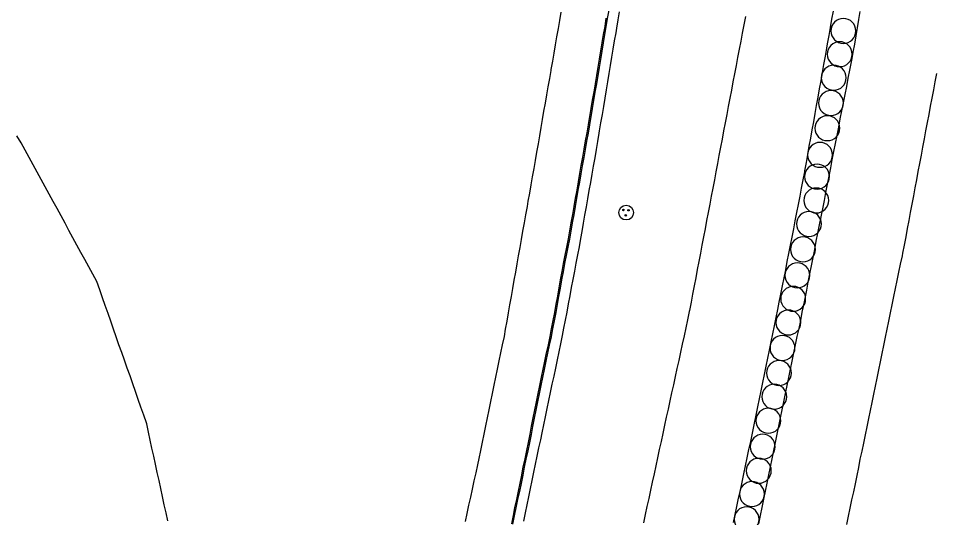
# Model space of a CAD drawing. Extents: x 1901471 to 1963503, y 756461 to 799997.
# Drawn here: x 1929750.9 to 1929861.3, y 773551.6 to 773611.8 of the extents above; entities that cross this region are included whole.
import ezdxf

# ---------------------------------------------------------------- set-up
doc = ezdxf.new("R2010")
doc.units = 0
for name, color, linetype in [('Default', 7, 'Continuous'), ('RD_EX_Conc', 7, 'Continuous'), ('RD_EX_DR_Inlet', 7, 'Continuous'), ('RD_EX_H2O', 7, 'Continuous'), ('RD_EX_Misc', 7, 'Continuous'), ('RD_EX_Road', 7, 'Continuous')]:
    doc.layers.add(name, color=color, linetype=linetype)

# ---------------------------------------------------------------- blocks, each defined once
blk = doc.blocks.new('POST')
at = {"layer": 'Default'}
for start, end in [(90, 270), (270, 90)]:
    blk.add_arc((0, 0), 0.127, start, end, dxfattribs=at)
blk = doc.blocks.new('MH')
at = {"layer": 'RD_EX_DR_Inlet'}
for centre, radius in [((0, 0), 1.75), ((-0.66, 0.63), 0.175), ((0.56, 0.56), 0.175), ((-0.09, -0.66), 0.175)]:
    blk.add_circle(centre, radius, dxfattribs=at)

msp = doc.modelspace()

# ---------------------------------------------------------------- linework, layer by layer
at = {"layer": 'RD_EX_Conc'}
for points in [[(1929816.19, 773612.49), (1929816.02, 773611.5), (1929816.02, 773611.5), (1929815.85, 773610.52), (1929815.68, 773609.53), (1929815.51, 773608.55), (1929815.34, 773607.56), (1929815.17, 773606.58), (1929815, 773605.59), (1929814.99, 773605.49), (1929814.81, 773604.51), (1929814.64, 773603.52), (1929814.47, 773602.54), (1929814.3, 773601.55), (1929814.12, 773600.57), (1929813.95, 773599.58), (1929813.78, 773598.6), (1929813.61, 773597.61), (1929813.44, 773596.63), (1929813.26, 773595.64), (1929813.09, 773594.66), (1929812.92, 773593.67), (1929812.75, 773592.69), (1929812.57, 773591.7), (1929812.4, 773590.72), (1929812.23, 773589.73), (1929812.12, 773589.09), (1929811.94, 773588.1), (1929811.77, 773587.12), (1929811.59, 773586.13), (1929811.42, 773585.15), (1929811.25, 773584.16), (1929811.07, 773583.18), (1929810.9, 773582.2), (1929810.72, 773581.21), (1929810.55, 773580.23), (1929810.37, 773579.24), (1929810.2, 773578.26), (1929810.02, 773577.27), (1929809.85, 773576.29), (1929809.68, 773575.31), (1929809.5, 773574.32), (1929809.35, 773573.45), (1929809.14, 773572.47), (1929808.94, 773571.5), (1929808.74, 773570.52), (1929808.54, 773569.54), (1929808.33, 773568.56), (1929808.13, 773567.58), (1929807.93, 773566.6), (1929807.72, 773565.62), (1929807.52, 773564.64), (1929807.32, 773563.66), (1929807.11, 773562.69), (1929806.91, 773561.71), (1929806.71, 773560.73), (1929806.51, 773559.75), (1929806.3, 773558.77), (1929806.15, 773558.02), (1929805.94, 773557.05), (1929805.73, 773556.07), (1929805.52, 773555.09), (1929805.3, 773554.11), (1929805.09, 773553.14), (1929804.88, 773552.16), (1929804.67, 773551.18)], [(1929821.62, 773611.76), (1929821.47, 773610.77), (1929821.29, 773609.8), (1929821.12, 773608.81), (1929820.96, 773607.83), (1929820.79, 773606.84), (1929820.63, 773605.86), (1929820.47, 773604.87), (1929820.3, 773603.88), (1929820.14, 773602.9), (1929819.97, 773601.91), (1929819.81, 773600.92), (1929819.64, 773599.94), (1929819.48, 773598.95), (1929819.32, 773597.98), (1929819.13, 773597), (1929818.95, 773596.01), (1929818.78, 773595.03), (1929818.61, 773594.04), (1929818.44, 773593.06), (1929818.27, 773592.07), (1929818.1, 773591.09), (1929817.92, 773590.1), (1929817.75, 773589.12), (1929817.58, 773588.13), (1929817.41, 773587.15), (1929817.23, 773586.16), (1929817.06, 773585.2), (1929816.85, 773584.22), (1929816.67, 773583.24), (1929816.48, 773582.26), (1929816.3, 773581.28), (1929816.11, 773580.29), (1929815.95, 773579.3), (1929815.77, 773578.32), (1929815.6, 773577.34), (1929815.42, 773576.35), (1929815.23, 773575.37), (1929815.04, 773574.39), (1929814.86, 773573.44), (1929814.65, 773572.46), (1929814.44, 773571.48), (1929814.24, 773570.5), (1929814.03, 773569.53), (1929813.83, 773568.55), (1929813.62, 773567.57), (1929813.41, 773566.59), (1929813.21, 773565.61), (1929813.02, 773564.63), (1929813.02, 773564.63), (1929812.82, 773563.65), (1929812.62, 773562.67), (1929812.45, 773561.69), (1929812.25, 773560.7), (1929812.04, 773559.72), (1929811.84, 773558.75), (1929811.63, 773557.77), (1929811.45, 773556.78), (1929811.25, 773555.81), (1929811.04, 773554.83), (1929810.84, 773553.85), (1929810.63, 773552.87), (1929810.43, 773551.89), (1929810.23, 773550.91)], [(1929821.96, 773612.72), (1929821.78, 773611.74), (1929821.62, 773610.75), (1929821.44, 773609.77), (1929821.28, 773608.79), (1929821.11, 773607.8), (1929820.95, 773606.82), (1929820.79, 773605.83), (1929820.62, 773604.84), (1929820.46, 773603.86), (1929820.29, 773602.87), (1929820.13, 773601.88), (1929819.96, 773600.9), (1929819.8, 773599.91), (1929819.64, 773598.93), (1929819.47, 773597.95), (1929819.28, 773596.97), (1929819.11, 773595.98), (1929818.94, 773595), (1929818.77, 773594.01), (1929818.59, 773593.03), (1929818.42, 773592.04), (1929818.25, 773591.06), (1929818.08, 773590.07), (1929817.91, 773589.09), (1929817.74, 773588.1), (1929817.57, 773587.12), (1929817.38, 773586.14), (1929817.21, 773585.17), (1929817.01, 773584.19), (1929816.82, 773583.21), (1929816.64, 773582.23), (1929816.45, 773581.25), (1929816.26, 773580.26), (1929816.11, 773579.28), (1929815.92, 773578.29), (1929815.76, 773577.31), (1929815.57, 773576.33), (1929815.39, 773575.34), (1929815.2, 773574.36), (1929815.01, 773573.41), (1929814.8, 773572.43), (1929814.6, 773571.45), (1929814.39, 773570.47), (1929814.19, 773569.49), (1929813.98, 773568.51), (1929813.77, 773567.54), (1929813.57, 773566.56), (1929813.36, 773565.58), (1929813.17, 773564.6), (1929813.17, 773564.6), (1929812.98, 773563.62), (1929812.77, 773562.64), (1929812.6, 773561.65), (1929812.4, 773560.67), (1929812.2, 773559.69), (1929811.99, 773558.71), (1929811.79, 773557.74), (1929811.6, 773556.75), (1929811.4, 773555.77), (1929811.2, 773554.8), (1929810.99, 773553.82), (1929810.79, 773552.84), (1929810.59, 773551.86), (1929810.38, 773550.88)]]:
    msp.add_lwpolyline(points, dxfattribs=at)
at = {"layer": 'RD_EX_H2O'}
msp.add_lwpolyline([(1929768.88, 773551.26), (1929768.67, 773552.23), (1929768.46, 773553.21), (1929768.25, 773554.18), (1929768.04, 773555.15), (1929767.83, 773556.12), (1929767.62, 773557.09), (1929767.41, 773558.07), (1929767.2, 773559.04), (1929766.98, 773560.01), (1929766.77, 773560.98), (1929766.56, 773561.95), (1929766.35, 773562.93), (1929766.32, 773563.06), (1929765.99, 773564), (1929765.66, 773564.94), (1929765.33, 773565.88), (1929765, 773566.82), (1929764.67, 773567.76), (1929764.34, 773568.71), (1929764, 773569.65), (1929763.67, 773570.59), (1929763.34, 773571.53), (1929763.01, 773572.47), (1929762.68, 773573.41), (1929762.35, 773574.35), (1929762.02, 773575.29), (1929761.69, 773576.23), (1929761.35, 773577.18), (1929761.02, 773578.12), (1929760.69, 773579.06), (1929760.33, 773580.07), (1929759.86, 773580.95), (1929759.38, 773581.83), (1929758.9, 773582.71), (1929758.43, 773583.58), (1929757.95, 773584.46), (1929757.47, 773585.34), (1929756.99, 773586.21), (1929756.52, 773587.09), (1929756.04, 773587.97), (1929755.56, 773588.85), (1929755.09, 773589.72), (1929754.61, 773590.6), (1929754.13, 773591.48), (1929753.66, 773592.36), (1929753.18, 773593.23), (1929752.7, 773594.11), (1929752.21, 773595.01), (1929751.71, 773595.88), (1929751.22, 773596.75), (1929751.22, 773596.75), (1929750.72, 773597.61)], dxfattribs=at)
at = {"layer": 'RD_EX_Road'}
for points in [[(1929811.72, 773551.24), (1929811.92, 773552.22), (1929812.13, 773553.19), (1929812.33, 773554.17), (1929812.53, 773555.15), (1929812.74, 773556.13), (1929812.94, 773557.11), (1929813.14, 773558.09), (1929813.35, 773559.07), (1929813.55, 773560.05), (1929813.76, 773561.02), (1929813.93, 773561.84), (1929814.13, 773562.81), (1929814.34, 773563.79), (1929814.54, 773564.77), (1929814.75, 773565.75), (1929814.96, 773566.73), (1929815.16, 773567.7), (1929815.37, 773568.68), (1929815.57, 773569.66), (1929815.78, 773570.64), (1929815.99, 773571.62), (1929816.19, 773572.59), (1929816.4, 773573.57), (1929816.56, 773574.44), (1929816.75, 773575.42), (1929816.93, 773576.4), (1929817.12, 773577.39), (1929817.3, 773578.37), (1929817.49, 773579.35), (1929817.68, 773580.33), (1929817.86, 773581.32), (1929818.05, 773582.3), (1929818.23, 773583.28), (1929818.42, 773584.26), (1929818.6, 773585.25), (1929818.75, 773586.1), (1929818.92, 773587.08), (1929819.09, 773588.07), (1929819.27, 773589.05), (1929819.44, 773590.04), (1929819.61, 773591.02), (1929819.78, 773592.01), (1929819.95, 773592.99), (1929820.12, 773593.98), (1929820.3, 773594.96), (1929820.47, 773595.95), (1929820.64, 773596.93), (1929820.81, 773597.92), (1929820.86, 773598.2), (1929821.02, 773599.19), (1929821.19, 773600.18), (1929821.35, 773601.16), (1929821.51, 773602.15), (1929821.68, 773603.13), (1929821.84, 773604.12), (1929822.01, 773605.11), (1929822.17, 773606.09), (1929822.34, 773607.08), (1929822.5, 773608.06), (1929822.66, 773609.05), (1929822.83, 773610.03), (1929822.91, 773610.57), (1929823.07, 773611.56), (1929823.23, 773612.55)], [(1929838.4, 773611.96), (1929838.21, 773610.97), (1929838.02, 773609.99), (1929837.84, 773609.01), (1929837.65, 773608.03), (1929837.46, 773607.05), (1929837.28, 773606.06), (1929837.09, 773605.08), (1929836.9, 773604.1), (1929836.72, 773603.12), (1929836.53, 773602.13), (1929836.34, 773601.15), (1929836.16, 773600.17), (1929835.97, 773599.19), (1929835.78, 773598.21), (1929835.6, 773597.22), (1929835.41, 773596.24), (1929835.22, 773595.26), (1929835.04, 773594.28), (1929834.85, 773593.29), (1929834.66, 773592.31), (1929834.48, 773591.33), (1929834.29, 773590.35), (1929834.1, 773589.37), (1929833.91, 773588.38), (1929833.73, 773587.4), (1929833.54, 773586.42), (1929833.35, 773585.44), (1929833.17, 773584.45), (1929832.98, 773583.47), (1929832.79, 773582.49), (1929832.61, 773581.51), (1929832.42, 773580.53), (1929832.23, 773579.54), (1929832.05, 773578.56), (1929831.86, 773577.58), (1929831.67, 773576.6), (1929831.64, 773576.45), (1929831.43, 773575.47), (1929831.22, 773574.49), (1929831.01, 773573.52), (1929830.8, 773572.54), (1929830.58, 773571.56), (1929830.37, 773570.58), (1929830.16, 773569.61), (1929829.95, 773568.63), (1929829.73, 773567.65), (1929829.52, 773566.68), (1929829.31, 773565.7), (1929829.1, 773564.72), (1929828.88, 773563.75), (1929828.67, 773562.77), (1929828.46, 773561.79), (1929828.25, 773560.81), (1929828.03, 773559.84), (1929827.82, 773558.86), (1929827.61, 773557.88), (1929827.4, 773556.91), (1929827.18, 773555.93), (1929826.97, 773554.95), (1929826.76, 773553.97), (1929826.55, 773553), (1929826.33, 773552.02), (1929826.12, 773551.04)], [(1929848.95, 773612.63), (1929848.77, 773611.64), (1929848.6, 773610.66), (1929848.43, 773609.67), (1929848.25, 773608.69), (1929848.16, 773608.17), (1929847.99, 773607.19), (1929847.81, 773606.2), (1929847.63, 773605.22), (1929847.46, 773604.24), (1929847.28, 773603.25), (1929847.11, 773602.27), (1929846.93, 773601.28), (1929846.76, 773600.3), (1929846.58, 773599.31), (1929846.41, 773598.33), (1929846.23, 773597.35), (1929846.05, 773596.36), (1929845.88, 773595.38), (1929845.7, 773594.39), (1929845.53, 773593.41), (1929845.5, 773593.28), (1929845.31, 773592.3), (1929845.12, 773591.32), (1929844.93, 773590.33), (1929844.74, 773589.35), (1929844.55, 773588.37), (1929844.36, 773587.39), (1929844.17, 773586.41), (1929843.97, 773585.43), (1929843.78, 773584.45), (1929843.59, 773583.46), (1929843.4, 773582.48), (1929843.21, 773581.5), (1929843.02, 773580.52), (1929842.83, 773579.54), (1929842.63, 773578.56), (1929842.44, 773577.58), (1929842.28, 773576.72), (1929842.08, 773575.74), (1929841.87, 773574.76), (1929841.67, 773573.78), (1929841.47, 773572.81), (1929841.27, 773571.83), (1929841.07, 773570.85), (1929840.87, 773569.87), (1929840.66, 773568.89), (1929840.46, 773567.91), (1929840.26, 773566.93), (1929840.06, 773565.95), (1929839.86, 773564.97), (1929839.66, 773563.99), (1929839.45, 773563.01), (1929839.25, 773562.03), (1929839.21, 773561.81), (1929839, 773560.83), (1929838.79, 773559.85), (1929838.58, 773558.87), (1929838.37, 773557.9), (1929838.16, 773556.92), (1929837.95, 773555.94), (1929837.75, 773554.96), (1929837.54, 773553.99), (1929837.33, 773553.01), (1929837.12, 773552.03), (1929836.91, 773551.05)], [(1929840, 773550.92), (1929840.2, 773551.9), (1929840.4, 773552.88), (1929840.61, 773553.86), (1929840.81, 773554.84), (1929841.01, 773555.82), (1929841.21, 773556.8), (1929841.41, 773557.77), (1929841.62, 773558.75), (1929841.82, 773559.73), (1929842.02, 773560.71), (1929842.22, 773561.69), (1929842.42, 773562.67), (1929842.62, 773563.65), (1929842.83, 773564.63), (1929843.03, 773565.61), (1929843.23, 773566.59), (1929843.43, 773567.57), (1929843.63, 773568.54), (1929843.84, 773569.52), (1929844.04, 773570.5), (1929844.24, 773571.48), (1929844.44, 773572.46), (1929844.64, 773573.44), (1929844.85, 773574.42), (1929845.05, 773575.4), (1929845.25, 773576.38), (1929845.39, 773577.07), (1929845.59, 773578.05), (1929845.78, 773579.03), (1929845.97, 773580.01), (1929846.16, 773581), (1929846.36, 773581.98), (1929846.55, 773582.96), (1929846.74, 773583.94), (1929846.93, 773584.92), (1929847.13, 773585.9), (1929847.32, 773586.88), (1929847.51, 773587.86), (1929847.7, 773588.84), (1929847.9, 773589.83), (1929848.09, 773590.81), (1929848.28, 773591.79), (1929848.47, 773592.77), (1929848.67, 773593.75), (1929848.86, 773594.73), (1929849.05, 773595.71), (1929849.24, 773596.69), (1929849.44, 773597.67), (1929849.63, 773598.66), (1929849.82, 773599.64), (1929850.01, 773600.62), (1929850.21, 773601.6), (1929850.4, 773602.58), (1929850.59, 773603.56), (1929850.78, 773604.54), (1929850.98, 773605.52), (1929851.17, 773606.51), (1929851.2, 773606.69), (1929851.38, 773607.67), (1929851.55, 773608.66), (1929851.72, 773609.64), (1929851.89, 773610.62), (1929852.06, 773611.61), (1929852.23, 773612.59)], [(1929850.62, 773550.84), (1929850.82, 773551.82), (1929851.02, 773552.8), (1929851.22, 773553.78), (1929851.43, 773554.76), (1929851.63, 773555.74), (1929851.83, 773556.71), (1929852.03, 773557.69), (1929852.23, 773558.67), (1929852.44, 773559.65), (1929852.64, 773560.63), (1929852.84, 773561.61), (1929853.04, 773562.59), (1929853.24, 773563.57), (1929853.45, 773564.55), (1929853.65, 773565.53), (1929853.85, 773566.51), (1929854.05, 773567.49), (1929854.25, 773568.46), (1929854.46, 773569.44), (1929854.66, 773570.42), (1929854.86, 773571.4), (1929855.06, 773572.38), (1929855.26, 773573.36), (1929855.47, 773574.34), (1929855.67, 773575.32), (1929855.87, 773576.3), (1929856.07, 773577.28), (1929856.28, 773578.26), (1929856.48, 773579.24), (1929856.68, 773580.21), (1929856.88, 773581.19), (1929857.08, 773582.17), (1929857.29, 773583.15), (1929857.36, 773583.49), (1929857.54, 773584.47), (1929857.73, 773585.46), (1929857.91, 773586.44), (1929858.1, 773587.42), (1929858.28, 773588.4), (1929858.47, 773589.39), (1929858.65, 773590.37), (1929858.84, 773591.35), (1929859.02, 773592.33), (1929859.21, 773593.32), (1929859.39, 773594.3), (1929859.58, 773595.28), (1929859.76, 773596.26), (1929859.95, 773597.25), (1929860.13, 773598.23), (1929860.32, 773599.21), (1929860.5, 773600.19), (1929860.69, 773601.18), (1929860.87, 773602.16), (1929861.06, 773603.14), (1929861.24, 773604.13), (1929861.43, 773605.11)]]:
    msp.add_lwpolyline(points, dxfattribs=at)

# ---------------------------------------------------------------- block references
at = {"layer": 'RD_EX_DR_Inlet', "xscale": 0.5039370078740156, "yscale": 0.5039370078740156}
msp.add_blockref('MH', (1929824.05, 773588.37), dxfattribs=at)
at = {"layer": 'RD_EX_Misc', "xscale": 11.811023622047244, "yscale": 11.811023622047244}
for p in [(1929850.19, 773610.24), (1929849.75, 773607.44), (1929849.03, 773604.6), (1929848.7, 773601.55), (1929848.27, 773598.53), (1929847.39, 773595.32), (1929847.03, 773592.71), (1929846.93, 773589.83), (1929846.05, 773587), (1929845.33, 773583.94), (1929844.65, 773580.81), (1929844.15, 773577.99), (1929843.58, 773575.14), (1929842.86, 773572.08), (1929842.44, 773569.06), (1929841.87, 773566.21), (1929841.17, 773563.31), (1929840.49, 773560.18), (1929840.01, 773557.29), (1929839.19, 773554.49), (1929838.54, 773551.45)]:
    msp.add_blockref('POST', p, dxfattribs=at)

doc.saveas('drawing.dxf')
